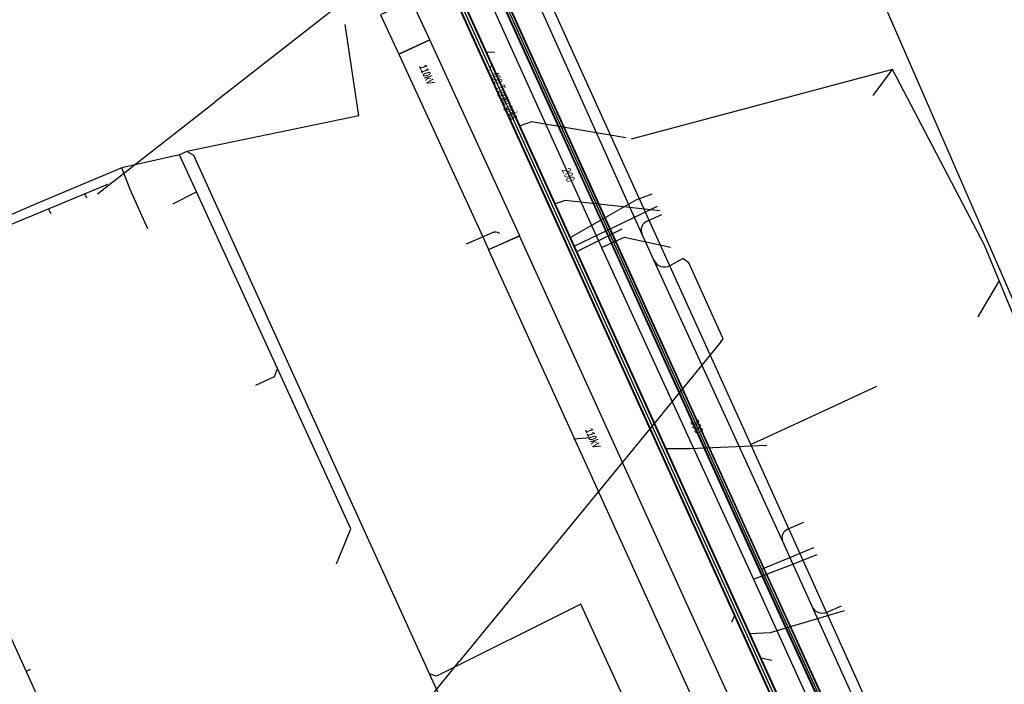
# Model space of a CAD drawing. Header units: metres. Extents: x 2695563 to 2696938, y 1260544 to 1262032.
# Tile 328 of 340: x 2696469 to 2696532, y 1261754 to 1261797. Entities that reach past the tile are written whole.
import ezdxf

# ---------------------------------------------------------------- set-up
doc = ezdxf.new("R2010")
doc.units = ezdxf.units.M
doc.header["$LTSCALE"] = 100
doc.linetypes.add('AUSGEZOGEN', pattern=[0])
for name, color, linetype in [('Eau portable_Cadastre des conduites_Conduite', 171, 'AUSGEZOGEN'), ('Eau potable_Cadastre des conduites_Conduite_Texte', 171, 'AUSGEZOGEN'), ('EU_Cadastre des conduites', 24, 'AUSGEZOGEN'), ('EU_Cadastre des conduites – Texte', 7, 'AUSGEZOGEN'), ('Gaz_Cadastre des conduites_Conduite', 32, 'AUSGEZOGEN'), ('Gaz_Cadastre des conduites_Conduite_Texte', 32, 'AUSGEZOGEN'), ('Réseau électrique_Cadastre des conduite_Bord du tracé', 1, 'AUSGEZOGEN'), ('Réseau électrique_Cadastre des conduite_Tronçon de tracé', 1, 'AUSGEZOGEN'), ('Réseau électrique_Cadastre des conduite_Tronçon de tracé_Texte', 1, 'AUSGEZOGEN'), ('Réseau électrique_Cadastre des conduites_Ouvrage_Surface-Ligne-Point', 1, 'AUSGEZOGEN'), ('TV_Cadastre des conduites_CONDUITE', 92, 'AUSGEZOGEN'), ('Télécommunications_SW_Cadastre des conduites_Bord du tracé', 94, 'AUSGEZOGEN')]:
    doc.layers.add(name, color=color, linetype=linetype)
doc.styles.add('ARIAL', font='arial.ttf')
doc.styles.add('ARIALNARROW', font='ARIALN.TTF')
pattern_1 = [(0, (2708005, 1273150), (6075, 6075), [6075, -6075]), (90, (2708005, 1273150), (-6075, 6075), [6075, -6075])]

# ---------------------------------------------------------------- blocks, each defined once
blk = doc.blocks.new('COMPLEXOBJECT_2012')
at = {"layer": 'Réseau électrique_Cadastre des conduite_Tronçon de tracé', "color": 1, "linetype": 'AUSGEZOGEN', "transparency": 33554687}
blk.add_line((6516.943, 11764.586), (6517.978, 11765.047), dxfattribs=at)
blk.add_arc((6517.142, 11764.058), 0.564, 110.59016, 202.23212, dxfattribs=at)
blk = doc.blocks.new('COMPLEXOBJECT_2013')
at = {"layer": 'Réseau électrique_Cadastre des conduite_Tronçon de tracé', "color": 1, "linetype": 'AUSGEZOGEN', "transparency": 33554687}
blk.add_line((6507.94, 11784.432), (6508.848, 11784.848), dxfattribs=at)
blk.add_arc((6508.164, 11783.821), 0.651, 110.16429, 204.89971, dxfattribs=at)
blk = doc.blocks.new('COMPLEXOBJECT_2776')
at = {"layer": 'Télécommunications_SW_Cadastre des conduites_Bord du tracé', "color": 94, "linetype": 'AUSGEZOGEN', "transparency": 33554687}
blk.add_lwpolyline([(6457.43, 11787.58), (6464.899, 11800), (6472.359, 11812.403)], dxfattribs=at)
blk.add_arc((6453.167, 11790.144), 4.975, 236.20577, 328.97263, dxfattribs=at)

msp = doc.modelspace()

# ---------------------------------------------------------------- hatches: boundary and pattern name
at = {"layer": 'Réseau électrique_Cadastre des conduite_Bord du tracé', "lineweight": 18, "transparency": 33554687}
h = msp.add_hatch(dxfattribs=at)
h.set_pattern_fill('MUSTER', color=1, scale=6075, style=0, pattern_type=2)
h.set_pattern_definition(pattern_1)
h.paths.add_polyline_path([(2696494.885, 1261795.888), (2696493.718, 1261798.423), (2696491.719, 1261797.504), (2696492.886, 1261794.968)], flags=0)
h = msp.add_hatch(dxfattribs=at)
h.set_pattern_fill('MUSTER', color=1, scale=6075, style=0, pattern_type=2)
h.set_pattern_definition(pattern_1)
h.paths.add_polyline_path([(2696500.673, 1261783.273), (2696500.408, 1261783.88), (2696494.885, 1261795.888), (2696492.886, 1261794.968), (2696498.401, 1261782.979), (2696498.658, 1261782.391)], flags=0)
h = msp.add_hatch(dxfattribs=at)
h.set_pattern_fill('MUSTER', color=1, scale=6075, style=0, pattern_type=2)
h.set_pattern_definition(pattern_1)
h.paths.add_polyline_path([(2696516.037, 1261749.454), (2696500.667, 1261783.287), (2696498.664, 1261782.377), (2696514.034, 1261748.544)], flags=0)

# ---------------------------------------------------------------- linework, layer by layer
at = {"layer": 'Eau portable_Cadastre des conduites_Conduite', "color": 7, "linetype": 'AUSGEZOGEN', "transparency": 33554687}
msp.add_line((2696507.412, 1261783.194), (2696510.385, 1261782.558), dxfattribs=at)
for points in [[(2696485.215, 1261828.447), (2696485.411, 1261828.015), (2696490.07, 1261817.76), (2696496.58, 1261803.2), (2696505.929, 1261782.522), (2696515.716, 1261761.183), (2696528.605, 1261732.778), (2696529.022, 1261731.859), (2696529.324, 1261731.195), (2696529.861, 1261730.01), (2696529.996, 1261729.713)], [(2696505.929, 1261782.522), (2696507.216, 1261783.106), (2696507.412, 1261783.194)], [(2696515.716, 1261761.183), (2696518.075, 1261762.091), (2696519.816, 1261762.761)]]:
    msp.add_lwpolyline(points, dxfattribs=at)
at = {"layer": 'EU_Cadastre des conduites', "linetype": 'AUSGEZOGEN', "transparency": 33554687}
for p, q in [((2696526.489, 1261732.343), (2696487.47, 1261818.508)), ((2696526.507, 1261732.351), (2696487.488, 1261818.516)), ((2696526.525, 1261732.36), (2696487.506, 1261818.525)), ((2696526.853, 1261732.508), (2696487.834, 1261818.673)), ((2696526.871, 1261732.517), (2696487.852, 1261818.682)), ((2696526.889, 1261732.525), (2696487.87, 1261818.69))]:
    msp.add_line(p, q, dxfattribs=at)
at = {"layer": 'EU_Cadastre des conduites', "color": 255, "transparency": 33554687}
msp.add_line((2696526.689, 1261732.434), (2696487.67, 1261818.599), dxfattribs=at)
at = {"layer": 'EU_Cadastre des conduites', "color": 24, "linetype": 'AUSGEZOGEN', "transparency": 33554687}
for p, q in [((2696490.315, 1261790.993), (2696489.444, 1261796.867)), ((2696499.048, 1261795.067), (2696498.537, 1261795.093)), ((2696524.66, 1261793.98), (2696507.85, 1261789.5)), ((2696523.408, 1261792.309), (2696524.66, 1261793.98)), ((2696530.57, 1261782.67), (2696524.66, 1261793.98)), ((2696478.78, 1261788.49), (2696475.067, 1261787.644)), ((2696479.884, 1261786.119), (2696478.78, 1261788.49)), ((2696475.615, 1261786.252), (2696475.067, 1261787.644)), ((2696474.155, 1261786.581), (2696458.194, 1261779.95)), ((2696476.75, 1261783.72), (2696475.615, 1261786.252)), ((2696478.357, 1261785.343), (2696479.884, 1261786.119)), ((2696472.823, 1261785.705), (2696472.682, 1261785.978)), ((2696508.154, 1261785.577), (2696503.943, 1261783.17)), ((2696509.17, 1261785.95), (2696508.154, 1261785.577)), ((2696470.535, 1261784.69), (2696470.357, 1261785.017)), ((2696509.513, 1261785.156), (2696504.197, 1261782.621)), ((2696507.237, 1261783.716), (2696504.379, 1261782.262)), ((2696535.407, 1261770.976), (2696530.57, 1261782.67)), ((2696530.161, 1261778.068), (2696531.526, 1261780.36)), ((2696462.049, 1261770.344), (2696469.95, 1261752.955)), ((2696504.13, 1261770.208), (2696505.233, 1261770.308)), ((2696513.694, 1261739.75), (2696504.616, 1261759.57)), ((2696514.325, 1261758.447), (2696514.513, 1261758.858)), ((2696516.893, 1261755.949), (2696516.201, 1261756.095)), ((2696469.178, 1261755.361), (2696468.919, 1261755.235))]:
    msp.add_line(p, q, dxfattribs=at)
for points in [[(2696490.315, 1261790.993), (2696479.247, 1261788.7), (2696478.78, 1261788.49)], [(2696507.503, 1261789.584), (2696501.435, 1261790.613), (2696500.698, 1261790.349)], [(2696495.437, 1261753.83), (2696494.867, 1261755.084), (2696479.7, 1261788.44), (2696479.247, 1261788.7)], [(2696475.067, 1261787.644), (2696469.569, 1261785.338), (2696458.339, 1261780.474), (2696458.194, 1261779.95)], [(2696488.88, 1261762.165), (2696489.81, 1261764.42), (2696485.085, 1261774.749), (2696479.884, 1261786.119)], [(2696509.688, 1261784.881), (2696503.605, 1261785.544), (2696502.949, 1261785.346)], [(2696483.704, 1261773.665), (2696484.89, 1261774.22), (2696485.085, 1261774.749)], [(2696516.575, 1261769.78), (2696511.62, 1261769.564), (2696510.102, 1261769.57)], [(2696504.616, 1261759.57), (2696495.31, 1261754.94), (2696494.867, 1261755.084)], [(2696521.552, 1261759.138), (2696516.789, 1261757.741), (2696515.485, 1261757.662)]]:
    msp.add_lwpolyline(points, dxfattribs=at)
at = {"layer": 'Gaz_Cadastre des conduites_Conduite', "linetype": 'AUSGEZOGEN', "transparency": 33554687}
for p, q in [((2696499.349, 1261799.414), (2696502.905, 1261791.567)), ((2696499.366, 1261799.422), (2696502.922, 1261791.575)), ((2696499.384, 1261799.43), (2696502.939, 1261791.583)), ((2696499.076, 1261799.29), (2696502.631, 1261791.443)), ((2696499.094, 1261799.298), (2696502.648, 1261791.451)), ((2696499.111, 1261799.306), (2696502.665, 1261791.459)), ((2696502.631, 1261791.443), (2696504.875, 1261786.49)), ((2696502.648, 1261791.451), (2696504.892, 1261786.498)), ((2696502.665, 1261791.459), (2696504.909, 1261786.506)), ((2696502.905, 1261791.567), (2696505.149, 1261786.614)), ((2696502.922, 1261791.575), (2696505.166, 1261786.622)), ((2696502.939, 1261791.583), (2696505.183, 1261786.63)), ((2696504.875, 1261786.49), (2696516.08, 1261761.76)), ((2696504.892, 1261786.498), (2696516.097, 1261761.768)), ((2696504.909, 1261786.506), (2696516.115, 1261761.776)), ((2696505.149, 1261786.614), (2696516.353, 1261761.884)), ((2696505.166, 1261786.622), (2696516.371, 1261761.892)), ((2696505.183, 1261786.63), (2696516.388, 1261761.9)), ((2696516.08, 1261761.76), (2696530.043, 1261731.122)), ((2696516.097, 1261761.768), (2696530.061, 1261731.13)), ((2696516.115, 1261761.776), (2696530.078, 1261731.138)), ((2696516.353, 1261761.884), (2696530.316, 1261731.246)), ((2696516.371, 1261761.892), (2696530.333, 1261731.254)), ((2696516.388, 1261761.9), (2696530.351, 1261731.262))]:
    msp.add_line(p, q, dxfattribs=at)
at = {"layer": 'Gaz_Cadastre des conduites_Conduite', "color": 255, "linetype": 'AUSGEZOGEN', "transparency": 33554687}
for p, q in [((2696499.23, 1261799.36), (2696502.785, 1261791.513)), ((2696502.785, 1261791.513), (2696505.029, 1261786.56)), ((2696505.029, 1261786.56), (2696516.234, 1261761.83)), ((2696516.234, 1261761.83), (2696530.197, 1261731.192))]:
    msp.add_line(p, q, dxfattribs=at)
at = {"layer": 'Gaz_Cadastre des conduites_Conduite', "color": 32, "linetype": 'AUSGEZOGEN', "transparency": 33554687}
msp.add_lwpolyline([(2696516.234, 1261761.83), (2696518.053, 1261762.585), (2696519.601, 1261763.227)], dxfattribs=at)
at = {"layer": 'Réseau électrique_Cadastre des conduite_Bord du tracé', "color": 1, "linetype": 'AUSGEZOGEN', "transparency": 33554687}
for points in [[(2696494.885, 1261795.888), (2696493.718, 1261798.423), (2696491.719, 1261797.504), (2696492.886, 1261794.968), (2696494.885, 1261795.888)], [(2696500.673, 1261783.273), (2696500.408, 1261783.88), (2696494.885, 1261795.888), (2696492.886, 1261794.968), (2696498.401, 1261782.979), (2696498.658, 1261782.391), (2696500.673, 1261783.273)], [(2696516.037, 1261749.454), (2696500.667, 1261783.287), (2696498.664, 1261782.377), (2696514.034, 1261748.544), (2696516.037, 1261749.454)]]:
    msp.add_lwpolyline(points, close=True, dxfattribs=at)
at = {"layer": 'Réseau électrique_Cadastre des conduite_Tronçon de tracé', "color": 1, "linetype": 'AUSGEZOGEN', "transparency": 33554687}
for p, q in [((2696495.297, 1261803.027), (2696481.081, 1261791.905)), ((2696508.544, 1261783.357), (2696501.17, 1261799.809)), ((2696498.862, 1261783.459), (2696497.224, 1261782.744)), ((2696508.834, 1261782.763), (2696508.544, 1261783.357)), ((2696509.31, 1261781.708), (2696508.834, 1261782.763)), ((2696517.589, 1261763.654), (2696509.31, 1261781.708)), ((2696510.355, 1261781.376), (2696511.163, 1261781.817)), ((2696513.606, 1261776.448), (2696509.424, 1261771.333)), ((2696509.424, 1261771.333), (2696496.786, 1261755.876)), ((2696519.414, 1261759.616), (2696517.589, 1261763.654)), ((2696523.099, 1261751.462), (2696519.414, 1261759.616)), ((2696520.493, 1261759.081), (2696521.367, 1261759.465))]:
    msp.add_line(p, q, dxfattribs=at)
msp.add_lwpolyline([(2696513.606, 1261776.448), (2696513.772, 1261776.652), (2696511.553, 1261781.533), (2696511.163, 1261781.817)], dxfattribs=at)
for centre, radius, start, end in [((2696499.106, 1261782.954), 0.56, 57.86297, 115.80079), ((2696509.978, 1261782), 0.729, 203.61948, 301.13007), ((2696520.152, 1261759.749), 0.75, 190.20729, 297.04557)]:
    msp.add_arc(centre, radius, start, end, dxfattribs=at)
at = {"layer": 'Réseau électrique_Cadastre des conduites_Ouvrage_Surface-Ligne-Point', "color": 1, "linetype": 'AUSGEZOGEN', "transparency": 33554687}
for p, q in [((2696473.516, 1261785.986), (2696481.081, 1261791.905)), ((2696491.289, 1261749.152), (2696496.786, 1261755.876))]:
    msp.add_line(p, q, dxfattribs=at)
at = {"layer": 'TV_Cadastre des conduites_CONDUITE', "color": 92, "linetype": 'AUSGEZOGEN', "transparency": 33554687}
msp.add_lwpolyline([(2696534.564, 1261774.228), (2696523.051, 1261800.667), (2696519.777, 1261799.198)], dxfattribs=at)
at = {"layer": 'Télécommunications_SW_Cadastre des conduites_Bord du tracé', "color": 94, "linetype": 'AUSGEZOGEN', "transparency": 33554687}
msp.add_line((2696526.918, 1261744.629), (2696515.546, 1261769.839), dxfattribs=at)
for points in [[(2696515.546, 1261769.839), (2696501.97, 1261799.81), (2696500.537, 1261802.974)], [(2696523.622, 1261773.579), (2696519.992, 1261771.898), (2696516.363, 1261770.217), (2696515.546, 1261769.839)]]:
    msp.add_lwpolyline(points, dxfattribs=at)

# ---------------------------------------------------------------- block references
at = {"layer": 'Réseau électrique_Cadastre des conduite_Tronçon de tracé', "color": 1, "linetype": 'AUSGEZOGEN', "lineweight": -3, "transparency": 33554687}
for name in ['COMPLEXOBJECT_2013', 'COMPLEXOBJECT_2012']:
    msp.add_blockref(name, (2690000.97, 1249999.81), dxfattribs=at)
at = {"layer": 'Télécommunications_SW_Cadastre des conduites_Bord du tracé', "color": 94, "linetype": 'AUSGEZOGEN', "lineweight": -3, "transparency": 33554687}
msp.add_blockref('COMPLEXOBJECT_2776', (2690000.97, 1249999.81), dxfattribs=at)

# ---------------------------------------------------------------- texts
at = {"layer": 'Eau potable_Cadastre des conduites_Conduite_Texte', "color": 7, "transparency": 33554687, "insert": (2696503.807, 1261787.203), "char_height": 0.55426, "width": 1.10633, "attachment_point": 5, "rotation": 294.3846, "style": 'ARIAL'}
msp.add_mtext('\\A1;{\\fArial|i1|b0;\\H0.554263;\\W0.700000;\\C7;200}\\P', dxfattribs=at)
at = {"layer": 'EU_Cadastre des conduites – Texte', "color": 24, "transparency": 33554687, "insert": (2696499.525, 1261792.494), "char_height": 0.55705, "width": 6, "attachment_point": 5, "rotation": 294.8463, "style": 'ARIAL'}
msp.add_mtext('\\A1;{\\fArial|b0|i1|c0|p34;\\W0.7;< \\W0.49;400 Tuyau grès}', dxfattribs=at)
at = {"layer": 'Gaz_Cadastre des conduites_Conduite_Texte', "color": 32, "transparency": 33554687, "insert": (2696512.059, 1261771.03), "char_height": 0.55825, "width": 1.11429, "attachment_point": 5, "rotation": 294.3738, "style": 'ARIAL'}
msp.add_mtext('\\A1;{\\fArial|i1|b0;\\H0.558250;\\W0.700000;\\C32;300}\\P', dxfattribs=at)
at = {"layer": 'Réseau électrique_Cadastre des conduite_Tronçon de tracé_Texte', "color": 1, "transparency": 33554687, "char_height": 0.5075, "width": 1.34542, "attachment_point": 5, "style": 'ARIALNARROW'}
for insert, rotation in [((2696494.694, 1261793.656), 294.7014), ((2696505.374, 1261770.254), 294.4314)]:
    msp.add_mtext('\\A1;{\\fArial Narrow|i1|b1;\\H0.507500;\\W0.700000;\\C1;110kV}\\P', dxfattribs=dict(at, insert=insert, rotation=rotation))

doc.saveas('drawing.dxf')
